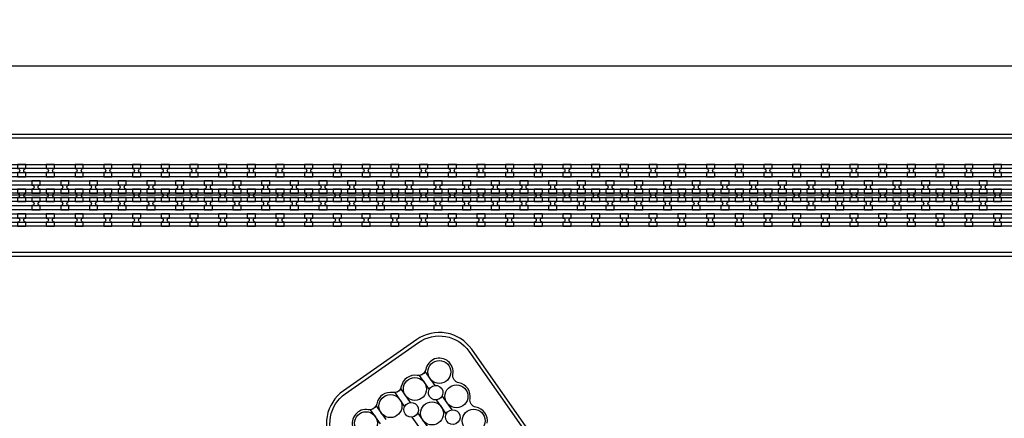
# Model space of a CAD drawing. Extents: x -63500 to 63500, y -63500 to 63500.
# Tile 260 of 296: x 21107 to 29684, y -3075 to 402. Entities that reach past the tile are written whole.
import ezdxf

# ---------------------------------------------------------------- set-up
doc = ezdxf.new("R2010")
doc.units = 13
doc.header["$MEASUREMENT"] = 0
for name, color, linetype in [('1_Metal', 2, 'Continuous'), ('2_Electrodes', 5, 'Continuous'), ('3_Outline', 4, 'Continuous')]:
    doc.layers.add(name, color=color, linetype=linetype)

msp = doc.modelspace()

# ---------------------------------------------------------------- linework, layer by layer
for p, q in [((0, 0), (50000, 0)), ((36287.8, -1130), (17787.8, -1130))]:
    msp.add_line(p, q)
for radius in [50000, 47500, 45000]:
    msp.add_circle((0, 0), radius)
at = {"layer": '1_Metal'}
for points in [[(-50000, 0, -1), (50000, 0), (51000, 0, 1), (-51000, 0)], [(-50000, 0, 1), (50000, 0), (51000, 0, -1), (-51000, 0)], [(21161.4, -860), (21089.4, -860), (21089.4, -896, -0.414214), (21107.4, -914), (21107.4, -914, -0.414214), (21089.4, -932), (21089.4, -968), (21161.4, -968), (21161.4, -932, -0.414214), (21143.4, -914), (21143.4, -914, -0.414214), (21161.4, -896)], [(21411.4, -860), (21339.4, -860), (21339.4, -896, -0.414214), (21357.4, -914), (21357.4, -914, -0.414214), (21339.4, -932), (21339.4, -968), (21411.4, -968), (21411.4, -932, -0.414214), (21393.4, -914), (21393.4, -914, -0.414214), (21411.4, -896)], [(21661.4, -860), (21589.4, -860), (21589.4, -896, -0.414214), (21607.4, -914), (21607.4, -914, -0.414214), (21589.4, -932), (21589.4, -968), (21661.4, -968), (21661.4, -932, -0.414214), (21643.4, -914), (21643.4, -914, -0.414214), (21661.4, -896)], [(21911.4, -860), (21839.4, -860), (21839.4, -896, -0.414214), (21857.4, -914), (21857.4, -914, -0.414214), (21839.4, -932), (21839.4, -968), (21911.4, -968), (21911.4, -932, -0.414214), (21893.4, -914), (21893.4, -914, -0.414214), (21911.4, -896)], [(22161.4, -860), (22089.4, -860), (22089.4, -896, -0.414214), (22107.4, -914), (22107.4, -914, -0.414214), (22089.4, -932), (22089.4, -968), (22161.4, -968), (22161.4, -932, -0.414214), (22143.4, -914), (22143.4, -914, -0.414214), (22161.4, -896)], [(22411.4, -860), (22339.4, -860), (22339.4, -896, -0.414214), (22357.4, -914), (22357.4, -914, -0.414214), (22339.4, -932), (22339.4, -968), (22411.4, -968), (22411.4, -932, -0.414214), (22393.4, -914), (22393.4, -914, -0.414214), (22411.4, -896)], [(22661.4, -860), (22589.4, -860), (22589.4, -896, -0.414214), (22607.4, -914), (22607.4, -914, -0.414214), (22589.4, -932), (22589.4, -968), (22661.4, -968), (22661.4, -932, -0.414214), (22643.4, -914), (22643.4, -914, -0.414214), (22661.4, -896)], [(22911.4, -860), (22839.4, -860), (22839.4, -896, -0.414214), (22857.4, -914), (22857.4, -914, -0.414214), (22839.4, -932), (22839.4, -968), (22911.4, -968), (22911.4, -932, -0.414214), (22893.4, -914), (22893.4, -914, -0.414214), (22911.4, -896)], [(23161.4, -860), (23089.4, -860), (23089.4, -896, -0.414214), (23107.4, -914), (23107.4, -914, -0.414214), (23089.4, -932), (23089.4, -968), (23161.4, -968), (23161.4, -932, -0.414214), (23143.4, -914), (23143.4, -914, -0.414214), (23161.4, -896)], [(23411.4, -860), (23339.4, -860), (23339.4, -896, -0.414214), (23357.4, -914), (23357.4, -914, -0.414214), (23339.4, -932), (23339.4, -968), (23411.4, -968), (23411.4, -932, -0.414214), (23393.4, -914), (23393.4, -914, -0.414214), (23411.4, -896)], [(23661.4, -860), (23589.4, -860), (23589.4, -896, -0.414214), (23607.4, -914), (23607.4, -914, -0.414214), (23589.4, -932), (23589.4, -968), (23661.4, -968), (23661.4, -932, -0.414214), (23643.4, -914), (23643.4, -914, -0.414214), (23661.4, -896)], [(23911.4, -860), (23839.4, -860), (23839.4, -896, -0.414214), (23857.4, -914), (23857.4, -914, -0.414214), (23839.4, -932), (23839.4, -968), (23911.4, -968), (23911.4, -932, -0.414214), (23893.4, -914), (23893.4, -914, -0.414214), (23911.4, -896)], [(24161.4, -860), (24089.4, -860), (24089.4, -896, -0.414214), (24107.4, -914), (24107.4, -914, -0.414214), (24089.4, -932), (24089.4, -968), (24161.4, -968), (24161.4, -932, -0.414214), (24143.4, -914), (24143.4, -914, -0.414214), (24161.4, -896)], [(24411.4, -860), (24339.4, -860), (24339.4, -896, -0.414214), (24357.4, -914), (24357.4, -914, -0.414214), (24339.4, -932), (24339.4, -968), (24411.4, -968), (24411.4, -932, -0.414214), (24393.4, -914), (24393.4, -914, -0.414214), (24411.4, -896)], [(24661.4, -860), (24589.4, -860), (24589.4, -896, -0.414214), (24607.4, -914), (24607.4, -914, -0.414214), (24589.4, -932), (24589.4, -968), (24661.4, -968), (24661.4, -932, -0.414214), (24643.4, -914), (24643.4, -914, -0.414214), (24661.4, -896)], [(24911.4, -860), (24839.4, -860), (24839.4, -896, -0.414214), (24857.4, -914), (24857.4, -914, -0.414214), (24839.4, -932), (24839.4, -968), (24911.4, -968), (24911.4, -932, -0.414214), (24893.4, -914), (24893.4, -914, -0.414214), (24911.4, -896)], [(25161.4, -860), (25089.4, -860), (25089.4, -896, -0.414214), (25107.4, -914), (25107.4, -914, -0.414214), (25089.4, -932), (25089.4, -968), (25161.4, -968), (25161.4, -932, -0.414214), (25143.4, -914), (25143.4, -914, -0.414214), (25161.4, -896)], [(25411.4, -860), (25339.4, -860), (25339.4, -896, -0.414214), (25357.4, -914), (25357.4, -914, -0.414214), (25339.4, -932), (25339.4, -968), (25411.4, -968), (25411.4, -932, -0.414214), (25393.4, -914), (25393.4, -914, -0.414214), (25411.4, -896)], [(25661.4, -860), (25589.4, -860), (25589.4, -896, -0.414214), (25607.4, -914), (25607.4, -914, -0.414214), (25589.4, -932), (25589.4, -968), (25661.4, -968), (25661.4, -932, -0.414214), (25643.4, -914), (25643.4, -914, -0.414214), (25661.4, -896)], [(25911.4, -860), (25839.4, -860), (25839.4, -896, -0.414214), (25857.4, -914), (25857.4, -914, -0.414214), (25839.4, -932), (25839.4, -968), (25911.4, -968), (25911.4, -932, -0.414214), (25893.4, -914), (25893.4, -914, -0.414214), (25911.4, -896)], [(26161.4, -860), (26089.4, -860), (26089.4, -896, -0.414214), (26107.4, -914), (26107.4, -914, -0.414214), (26089.4, -932), (26089.4, -968), (26161.4, -968), (26161.4, -932, -0.414214), (26143.4, -914), (26143.4, -914, -0.414214), (26161.4, -896)], [(26411.4, -860), (26339.4, -860), (26339.4, -896, -0.414214), (26357.4, -914), (26357.4, -914, -0.414214), (26339.4, -932), (26339.4, -968), (26411.4, -968), (26411.4, -932, -0.414214), (26393.4, -914), (26393.4, -914, -0.414214), (26411.4, -896)], [(26661.4, -860), (26589.4, -860), (26589.4, -896, -0.414214), (26607.4, -914), (26607.4, -914, -0.414214), (26589.4, -932), (26589.4, -968), (26661.4, -968), (26661.4, -932, -0.414214), (26643.4, -914), (26643.4, -914, -0.414214), (26661.4, -896)], [(26911.4, -860), (26839.4, -860), (26839.4, -896, -0.414214), (26857.4, -914), (26857.4, -914, -0.414214), (26839.4, -932), (26839.4, -968), (26911.4, -968), (26911.4, -932, -0.414214), (26893.4, -914), (26893.4, -914, -0.414214), (26911.4, -896)], [(27161.4, -860), (27089.4, -860), (27089.4, -896, -0.414214), (27107.4, -914), (27107.4, -914, -0.414214), (27089.4, -932), (27089.4, -968), (27161.4, -968), (27161.4, -932, -0.414214), (27143.4, -914), (27143.4, -914, -0.414214), (27161.4, -896)], [(27411.4, -860), (27339.4, -860), (27339.4, -896, -0.414214), (27357.4, -914), (27357.4, -914, -0.414214), (27339.4, -932), (27339.4, -968), (27411.4, -968), (27411.4, -932, -0.414214), (27393.4, -914), (27393.4, -914, -0.414214), (27411.4, -896)], [(27661.4, -860), (27589.4, -860), (27589.4, -896, -0.414214), (27607.4, -914), (27607.4, -914, -0.414214), (27589.4, -932), (27589.4, -968), (27661.4, -968), (27661.4, -932, -0.414214), (27643.4, -914), (27643.4, -914, -0.414214), (27661.4, -896)], [(27911.4, -860), (27839.4, -860), (27839.4, -896, -0.414214), (27857.4, -914), (27857.4, -914, -0.414214), (27839.4, -932), (27839.4, -968), (27911.4, -968), (27911.4, -932, -0.414214), (27893.4, -914), (27893.4, -914, -0.414214), (27911.4, -896)], [(28161.4, -860), (28089.4, -860), (28089.4, -896, -0.414214), (28107.4, -914), (28107.4, -914, -0.414214), (28089.4, -932), (28089.4, -968), (28161.4, -968), (28161.4, -932, -0.414214), (28143.4, -914), (28143.4, -914, -0.414214), (28161.4, -896)], [(28411.4, -860), (28339.4, -860), (28339.4, -896, -0.414214), (28357.4, -914), (28357.4, -914, -0.414214), (28339.4, -932), (28339.4, -968), (28411.4, -968), (28411.4, -932, -0.414214), (28393.4, -914), (28393.4, -914, -0.414214), (28411.4, -896)], [(28661.4, -860), (28589.4, -860), (28589.4, -896, -0.414214), (28607.4, -914), (28607.4, -914, -0.414214), (28589.4, -932), (28589.4, -968), (28661.4, -968), (28661.4, -932, -0.414214), (28643.4, -914), (28643.4, -914, -0.414214), (28661.4, -896)], [(28911.4, -860), (28839.4, -860), (28839.4, -896, -0.414214), (28857.4, -914), (28857.4, -914, -0.414214), (28839.4, -932), (28839.4, -968), (28911.4, -968), (28911.4, -932, -0.414214), (28893.4, -914), (28893.4, -914, -0.414214), (28911.4, -896)], [(29161.4, -860), (29089.4, -860), (29089.4, -896, -0.414214), (29107.4, -914), (29107.4, -914, -0.414214), (29089.4, -932), (29089.4, -968), (29161.4, -968), (29161.4, -932, -0.414214), (29143.4, -914), (29143.4, -914, -0.414214), (29161.4, -896)], [(29411.4, -860), (29339.4, -860), (29339.4, -896, -0.414214), (29357.4, -914), (29357.4, -914, -0.414214), (29339.4, -932), (29339.4, -968), (29411.4, -968), (29411.4, -932, -0.414214), (29393.4, -914), (29393.4, -914, -0.414214), (29411.4, -896)], [(29661.4, -860), (29589.4, -860), (29589.4, -896, -0.414214), (29607.4, -914), (29607.4, -914, -0.414214), (29589.4, -932), (29589.4, -968), (29661.4, -968), (29661.4, -932, -0.414214), (29643.4, -914), (29643.4, -914, -0.414214), (29661.4, -896)], [(36287.8, -1040), (35885.9, -1040), (5691.4, -1040, 0.414214), (3851.4, -2880), (3851.4, -3380, 0.414214), (5691.4, -5220), (6924.3, -5220, 0.244698), (6939.1, -5212.3), (6980.4, -5241.2), (6915.9, -5333.5), (6874.9, -5304.8), (6889.3, -5284.3, 0.606815), (6874.5, -5256), (5691.3, -5256, -0.414214), (3815.3, -3380), (3815.3, -2880, -0.414214), (5691.3, -1004), (35885.9, -1004), (36287.8, -1004)], [(21214.4, -1112), (21286.4, -1112), (21286.4, -1076, -0.414214), (21268.4, -1058), (21268.4, -1058, -0.414214), (21286.4, -1040), (21286.4, -1004), (21214.4, -1004), (21214.4, -1040, -0.414214), (21232.4, -1058), (21232.4, -1058, -0.414214), (21214.4, -1076), (21214.4, -1112)], [(21464.4, -1112), (21536.4, -1112), (21536.4, -1076, -0.414214), (21518.4, -1058), (21518.4, -1058, -0.414214), (21536.4, -1040), (21536.4, -1004), (21464.4, -1004), (21464.4, -1040, -0.414214), (21482.4, -1058), (21482.4, -1058, -0.414214), (21464.4, -1076), (21464.4, -1112)], [(21714.4, -1112), (21786.4, -1112), (21786.4, -1076, -0.414214), (21768.4, -1058), (21768.4, -1058, -0.414214), (21786.4, -1040), (21786.4, -1004), (21714.4, -1004), (21714.4, -1040, -0.414214), (21732.4, -1058), (21732.4, -1058, -0.414214), (21714.4, -1076), (21714.4, -1112)], [(21964.4, -1112), (22036.4, -1112), (22036.4, -1076, -0.414214), (22018.4, -1058), (22018.4, -1058, -0.414214), (22036.4, -1040), (22036.4, -1004), (21964.4, -1004), (21964.4, -1040, -0.414214), (21982.4, -1058), (21982.4, -1058, -0.414214), (21964.4, -1076), (21964.4, -1112)], [(22214.4, -1112), (22286.4, -1112), (22286.4, -1076, -0.414214), (22268.4, -1058), (22268.4, -1058, -0.414214), (22286.4, -1040), (22286.4, -1004), (22214.4, -1004), (22214.4, -1040, -0.414214), (22232.4, -1058), (22232.4, -1058, -0.414214), (22214.4, -1076), (22214.4, -1112)], [(22464.4, -1112), (22536.4, -1112), (22536.4, -1076, -0.414214), (22518.4, -1058), (22518.4, -1058, -0.414214), (22536.4, -1040), (22536.4, -1004), (22464.4, -1004), (22464.4, -1040, -0.414214), (22482.4, -1058), (22482.4, -1058, -0.414214), (22464.4, -1076), (22464.4, -1112)], [(22714.4, -1112), (22786.4, -1112), (22786.4, -1076, -0.414214), (22768.4, -1058), (22768.4, -1058, -0.414214), (22786.4, -1040), (22786.4, -1004), (22714.4, -1004), (22714.4, -1040, -0.414214), (22732.4, -1058), (22732.4, -1058, -0.414214), (22714.4, -1076), (22714.4, -1112)], [(22964.4, -1112), (23036.4, -1112), (23036.4, -1076, -0.414214), (23018.4, -1058), (23018.4, -1058, -0.414214), (23036.4, -1040), (23036.4, -1004), (22964.4, -1004), (22964.4, -1040, -0.414214), (22982.4, -1058), (22982.4, -1058, -0.414214), (22964.4, -1076), (22964.4, -1112)], [(23214.4, -1112), (23286.4, -1112), (23286.4, -1076, -0.414214), (23268.4, -1058), (23268.4, -1058, -0.414214), (23286.4, -1040), (23286.4, -1004), (23214.4, -1004), (23214.4, -1040, -0.414214), (23232.4, -1058), (23232.4, -1058, -0.414214), (23214.4, -1076), (23214.4, -1112)], [(23464.4, -1112), (23536.4, -1112), (23536.4, -1076, -0.414214), (23518.4, -1058), (23518.4, -1058, -0.414214), (23536.4, -1040), (23536.4, -1004), (23464.4, -1004), (23464.4, -1040, -0.414214), (23482.4, -1058), (23482.4, -1058, -0.414214), (23464.4, -1076), (23464.4, -1112)], [(23714.4, -1112), (23786.4, -1112), (23786.4, -1076, -0.414214), (23768.4, -1058), (23768.4, -1058, -0.414214), (23786.4, -1040), (23786.4, -1004), (23714.4, -1004), (23714.4, -1040, -0.414214), (23732.4, -1058), (23732.4, -1058, -0.414214), (23714.4, -1076), (23714.4, -1112)], [(23964.4, -1112), (24036.4, -1112), (24036.4, -1076, -0.414214), (24018.4, -1058), (24018.4, -1058, -0.414214), (24036.4, -1040), (24036.4, -1004), (23964.4, -1004), (23964.4, -1040, -0.414214), (23982.4, -1058), (23982.4, -1058, -0.414214), (23964.4, -1076), (23964.4, -1112)], [(24214.4, -1112), (24286.4, -1112), (24286.4, -1076, -0.414214), (24268.4, -1058), (24268.4, -1058, -0.414214), (24286.4, -1040), (24286.4, -1004), (24214.4, -1004), (24214.4, -1040, -0.414214), (24232.4, -1058), (24232.4, -1058, -0.414214), (24214.4, -1076), (24214.4, -1112)], [(24464.4, -1112), (24536.4, -1112), (24536.4, -1076, -0.414214), (24518.4, -1058), (24518.4, -1058, -0.414214), (24536.4, -1040), (24536.4, -1004), (24464.4, -1004), (24464.4, -1040, -0.414214), (24482.4, -1058), (24482.4, -1058, -0.414214), (24464.4, -1076), (24464.4, -1112)], [(24714.4, -1112), (24786.4, -1112), (24786.4, -1076, -0.414214), (24768.4, -1058), (24768.4, -1058, -0.414214), (24786.4, -1040), (24786.4, -1004), (24714.4, -1004), (24714.4, -1040, -0.414214), (24732.4, -1058), (24732.4, -1058, -0.414214), (24714.4, -1076), (24714.4, -1112)], [(24964.4, -1112), (25036.4, -1112), (25036.4, -1076, -0.414214), (25018.4, -1058), (25018.4, -1058, -0.414214), (25036.4, -1040), (25036.4, -1004), (24964.4, -1004), (24964.4, -1040, -0.414214), (24982.4, -1058), (24982.4, -1058, -0.414214), (24964.4, -1076), (24964.4, -1112)], [(25214.4, -1112), (25286.4, -1112), (25286.4, -1076, -0.414214), (25268.4, -1058), (25268.4, -1058, -0.414214), (25286.4, -1040), (25286.4, -1004), (25214.4, -1004), (25214.4, -1040, -0.414214), (25232.4, -1058), (25232.4, -1058, -0.414214), (25214.4, -1076), (25214.4, -1112)], [(25464.4, -1112), (25536.4, -1112), (25536.4, -1076, -0.414214), (25518.4, -1058), (25518.4, -1058, -0.414214), (25536.4, -1040), (25536.4, -1004), (25464.4, -1004), (25464.4, -1040, -0.414214), (25482.4, -1058), (25482.4, -1058, -0.414214), (25464.4, -1076), (25464.4, -1112)], [(25714.4, -1112), (25786.4, -1112), (25786.4, -1076, -0.414214), (25768.4, -1058), (25768.4, -1058, -0.414214), (25786.4, -1040), (25786.4, -1004), (25714.4, -1004), (25714.4, -1040, -0.414214), (25732.4, -1058), (25732.4, -1058, -0.414214), (25714.4, -1076), (25714.4, -1112)], [(25964.4, -1112), (26036.4, -1112), (26036.4, -1076, -0.414214), (26018.4, -1058), (26018.4, -1058, -0.414214), (26036.4, -1040), (26036.4, -1004), (25964.4, -1004), (25964.4, -1040, -0.414214), (25982.4, -1058), (25982.4, -1058, -0.414214), (25964.4, -1076), (25964.4, -1112)], [(26214.4, -1112), (26286.4, -1112), (26286.4, -1076, -0.414214), (26268.4, -1058), (26268.4, -1058, -0.414214), (26286.4, -1040), (26286.4, -1004), (26214.4, -1004), (26214.4, -1040, -0.414214), (26232.4, -1058), (26232.4, -1058, -0.414214), (26214.4, -1076), (26214.4, -1112)], [(26464.4, -1112), (26536.4, -1112), (26536.4, -1076, -0.414214), (26518.4, -1058), (26518.4, -1058, -0.414214), (26536.4, -1040), (26536.4, -1004), (26464.4, -1004), (26464.4, -1040, -0.414214), (26482.4, -1058), (26482.4, -1058, -0.414214), (26464.4, -1076), (26464.4, -1112)], [(26714.4, -1112), (26786.4, -1112), (26786.4, -1076, -0.414214), (26768.4, -1058), (26768.4, -1058, -0.414214), (26786.4, -1040), (26786.4, -1004), (26714.4, -1004), (26714.4, -1040, -0.414214), (26732.4, -1058), (26732.4, -1058, -0.414214), (26714.4, -1076), (26714.4, -1112)], [(26964.4, -1112), (27036.4, -1112), (27036.4, -1076, -0.414214), (27018.4, -1058), (27018.4, -1058, -0.414214), (27036.4, -1040), (27036.4, -1004), (26964.4, -1004), (26964.4, -1040, -0.414214), (26982.4, -1058), (26982.4, -1058, -0.414214), (26964.4, -1076), (26964.4, -1112)], [(27214.4, -1112), (27286.4, -1112), (27286.4, -1076, -0.414214), (27268.4, -1058), (27268.4, -1058, -0.414214), (27286.4, -1040), (27286.4, -1004), (27214.4, -1004), (27214.4, -1040, -0.414214), (27232.4, -1058), (27232.4, -1058, -0.414214), (27214.4, -1076), (27214.4, -1112)], [(27464.4, -1112), (27536.4, -1112), (27536.4, -1076, -0.414214), (27518.4, -1058), (27518.4, -1058, -0.414214), (27536.4, -1040), (27536.4, -1004), (27464.4, -1004), (27464.4, -1040, -0.414214), (27482.4, -1058), (27482.4, -1058, -0.414214), (27464.4, -1076), (27464.4, -1112)], [(27714.4, -1112), (27786.4, -1112), (27786.4, -1076, -0.414214), (27768.4, -1058), (27768.4, -1058, -0.414214), (27786.4, -1040), (27786.4, -1004), (27714.4, -1004), (27714.4, -1040, -0.414214), (27732.4, -1058), (27732.4, -1058, -0.414214), (27714.4, -1076), (27714.4, -1112)], [(27964.4, -1112), (28036.4, -1112), (28036.4, -1076, -0.414214), (28018.4, -1058), (28018.4, -1058, -0.414214), (28036.4, -1040), (28036.4, -1004), (27964.4, -1004), (27964.4, -1040, -0.414214), (27982.4, -1058), (27982.4, -1058, -0.414214), (27964.4, -1076), (27964.4, -1112)], [(28214.4, -1112), (28286.4, -1112), (28286.4, -1076, -0.414214), (28268.4, -1058), (28268.4, -1058, -0.414214), (28286.4, -1040), (28286.4, -1004), (28214.4, -1004), (28214.4, -1040, -0.414214), (28232.4, -1058), (28232.4, -1058, -0.414214), (28214.4, -1076), (28214.4, -1112)], [(28464.4, -1112), (28536.4, -1112), (28536.4, -1076, -0.414214), (28518.4, -1058), (28518.4, -1058, -0.414214), (28536.4, -1040), (28536.4, -1004), (28464.4, -1004), (28464.4, -1040, -0.414214), (28482.4, -1058), (28482.4, -1058, -0.414214), (28464.4, -1076), (28464.4, -1112)], [(28714.4, -1112), (28786.4, -1112), (28786.4, -1076, -0.414214), (28768.4, -1058), (28768.4, -1058, -0.414214), (28786.4, -1040), (28786.4, -1004), (28714.4, -1004), (28714.4, -1040, -0.414214), (28732.4, -1058), (28732.4, -1058, -0.414214), (28714.4, -1076), (28714.4, -1112)], [(28964.4, -1112), (29036.4, -1112), (29036.4, -1076, -0.414214), (29018.4, -1058), (29018.4, -1058, -0.414214), (29036.4, -1040), (29036.4, -1004), (28964.4, -1004), (28964.4, -1040, -0.414214), (28982.4, -1058), (28982.4, -1058, -0.414214), (28964.4, -1076), (28964.4, -1112)], [(29214.4, -1112), (29286.4, -1112), (29286.4, -1076, -0.414214), (29268.4, -1058), (29268.4, -1058, -0.414214), (29286.4, -1040), (29286.4, -1004), (29214.4, -1004), (29214.4, -1040, -0.414214), (29232.4, -1058), (29232.4, -1058, -0.414214), (29214.4, -1076), (29214.4, -1112)], [(29464.4, -1112), (29536.4, -1112), (29536.4, -1076, -0.414214), (29518.4, -1058), (29518.4, -1058, -0.414214), (29536.4, -1040), (29536.4, -1004), (29464.4, -1004), (29464.4, -1040, -0.414214), (29482.4, -1058), (29482.4, -1058, -0.414214), (29464.4, -1076), (29464.4, -1112)], [(36287.8, -1112), (35885.9, -1112), (5691.4, -1112, 0.414214), (3923.4, -2880), (3923.4, -3380, 0.414214), (5691.4, -5148), (6975.5, -5148, 0.244698), (6990.2, -5140.3), (7031.1, -5168.9), (6980.4, -5241.2), (6939.1, -5212.3, 0.606815), (6924.3, -5184), (5691.4, -5184, -0.414214), (3887.4, -3380), (3887.4, -2880, -0.414214), (5691.4, -1076), (35885.9, -1076), (36287.8, -1076)], [(21089.4, -1184), (21161.4, -1184), (21161.4, -1148, -0.414214), (21143.4, -1130), (21143.4, -1130, -0.414214), (21161.4, -1112), (21161.4, -1076), (21089.4, -1076), (21089.4, -1112, -0.414214), (21107.4, -1130), (21107.4, -1130, -0.414214), (21089.4, -1148), (21089.4, -1184)], [(21339.4, -1184), (21411.4, -1184), (21411.4, -1148, -0.414214), (21393.4, -1130), (21393.4, -1130, -0.414214), (21411.4, -1112), (21411.4, -1076), (21339.4, -1076), (21339.4, -1112, -0.414214), (21357.4, -1130), (21357.4, -1130, -0.414214), (21339.4, -1148), (21339.4, -1184)], [(21589.4, -1184), (21661.4, -1184), (21661.4, -1148, -0.414214), (21643.4, -1130), (21643.4, -1130, -0.414214), (21661.4, -1112), (21661.4, -1076), (21589.4, -1076), (21589.4, -1112, -0.414214), (21607.4, -1130), (21607.4, -1130, -0.414214), (21589.4, -1148), (21589.4, -1184)], [(21839.4, -1184), (21911.4, -1184), (21911.4, -1148, -0.414214), (21893.4, -1130), (21893.4, -1130, -0.414214), (21911.4, -1112), (21911.4, -1076), (21839.4, -1076), (21839.4, -1112, -0.414214), (21857.4, -1130), (21857.4, -1130, -0.414214), (21839.4, -1148), (21839.4, -1184)], [(22089.4, -1184), (22161.4, -1184), (22161.4, -1148, -0.414214), (22143.4, -1130), (22143.4, -1130, -0.414214), (22161.4, -1112), (22161.4, -1076), (22089.4, -1076), (22089.4, -1112, -0.414214), (22107.4, -1130), (22107.4, -1130, -0.414214), (22089.4, -1148), (22089.4, -1184)], [(22339.4, -1184), (22411.4, -1184), (22411.4, -1148, -0.414214), (22393.4, -1130), (22393.4, -1130, -0.414214), (22411.4, -1112), (22411.4, -1076), (22339.4, -1076), (22339.4, -1112, -0.414214), (22357.4, -1130), (22357.4, -1130, -0.414214), (22339.4, -1148), (22339.4, -1184)], [(22589.4, -1184), (22661.4, -1184), (22661.4, -1148, -0.414214), (22643.4, -1130), (22643.4, -1130, -0.414214), (22661.4, -1112), (22661.4, -1076), (22589.4, -1076), (22589.4, -1112, -0.414214), (22607.4, -1130), (22607.4, -1130, -0.414214), (22589.4, -1148), (22589.4, -1184)], [(22839.4, -1184), (22911.4, -1184), (22911.4, -1148, -0.414214), (22893.4, -1130), (22893.4, -1130, -0.414214), (22911.4, -1112), (22911.4, -1076), (22839.4, -1076), (22839.4, -1112, -0.414214), (22857.4, -1130), (22857.4, -1130, -0.414214), (22839.4, -1148), (22839.4, -1184)], [(23089.4, -1184), (23161.4, -1184), (23161.4, -1148, -0.414214), (23143.4, -1130), (23143.4, -1130, -0.414214), (23161.4, -1112), (23161.4, -1076), (23089.4, -1076), (23089.4, -1112, -0.414214), (23107.4, -1130), (23107.4, -1130, -0.414214), (23089.4, -1148), (23089.4, -1184)], [(23339.4, -1184), (23411.4, -1184), (23411.4, -1148, -0.414214), (23393.4, -1130), (23393.4, -1130, -0.414214), (23411.4, -1112), (23411.4, -1076), (23339.4, -1076), (23339.4, -1112, -0.414214), (23357.4, -1130), (23357.4, -1130, -0.414214), (23339.4, -1148), (23339.4, -1184)], [(23589.4, -1184), (23661.4, -1184), (23661.4, -1148, -0.414214), (23643.4, -1130), (23643.4, -1130, -0.414214), (23661.4, -1112), (23661.4, -1076), (23589.4, -1076), (23589.4, -1112, -0.414214), (23607.4, -1130), (23607.4, -1130, -0.414214), (23589.4, -1148), (23589.4, -1184)], [(23839.4, -1184), (23911.4, -1184), (23911.4, -1148, -0.414214), (23893.4, -1130), (23893.4, -1130, -0.414214), (23911.4, -1112), (23911.4, -1076), (23839.4, -1076), (23839.4, -1112, -0.414214), (23857.4, -1130), (23857.4, -1130, -0.414214), (23839.4, -1148), (23839.4, -1184)], [(24089.4, -1184), (24161.4, -1184), (24161.4, -1148, -0.414214), (24143.4, -1130), (24143.4, -1130, -0.414214), (24161.4, -1112), (24161.4, -1076), (24089.4, -1076), (24089.4, -1112, -0.414214), (24107.4, -1130), (24107.4, -1130, -0.414214), (24089.4, -1148), (24089.4, -1184)], [(24339.4, -1184), (24411.4, -1184), (24411.4, -1148, -0.414214), (24393.4, -1130), (24393.4, -1130, -0.414214), (24411.4, -1112), (24411.4, -1076), (24339.4, -1076), (24339.4, -1112, -0.414214), (24357.4, -1130), (24357.4, -1130, -0.414214), (24339.4, -1148), (24339.4, -1184)], [(24589.4, -1184), (24661.4, -1184), (24661.4, -1148, -0.414214), (24643.4, -1130), (24643.4, -1130, -0.414214), (24661.4, -1112), (24661.4, -1076), (24589.4, -1076), (24589.4, -1112, -0.414214), (24607.4, -1130), (24607.4, -1130, -0.414214), (24589.4, -1148), (24589.4, -1184)], [(24839.4, -1184), (24911.4, -1184), (24911.4, -1148, -0.414214), (24893.4, -1130), (24893.4, -1130, -0.414214), (24911.4, -1112), (24911.4, -1076), (24839.4, -1076), (24839.4, -1112, -0.414214), (24857.4, -1130), (24857.4, -1130, -0.414214), (24839.4, -1148), (24839.4, -1184)], [(25089.4, -1184), (25161.4, -1184), (25161.4, -1148, -0.414214), (25143.4, -1130), (25143.4, -1130, -0.414214), (25161.4, -1112), (25161.4, -1076), (25089.4, -1076), (25089.4, -1112, -0.414214), (25107.4, -1130), (25107.4, -1130, -0.414214), (25089.4, -1148), (25089.4, -1184)], [(25339.4, -1184), (25411.4, -1184), (25411.4, -1148, -0.414214), (25393.4, -1130), (25393.4, -1130, -0.414214), (25411.4, -1112), (25411.4, -1076), (25339.4, -1076), (25339.4, -1112, -0.414214), (25357.4, -1130), (25357.4, -1130, -0.414214), (25339.4, -1148), (25339.4, -1184)], [(25589.4, -1184), (25661.4, -1184), (25661.4, -1148, -0.414214), (25643.4, -1130), (25643.4, -1130, -0.414214), (25661.4, -1112), (25661.4, -1076), (25589.4, -1076), (25589.4, -1112, -0.414214), (25607.4, -1130), (25607.4, -1130, -0.414214), (25589.4, -1148), (25589.4, -1184)], [(25839.4, -1184), (25911.4, -1184), (25911.4, -1148, -0.414214), (25893.4, -1130), (25893.4, -1130, -0.414214), (25911.4, -1112), (25911.4, -1076), (25839.4, -1076), (25839.4, -1112, -0.414214), (25857.4, -1130), (25857.4, -1130, -0.414214), (25839.4, -1148), (25839.4, -1184)], [(26089.4, -1184), (26161.4, -1184), (26161.4, -1148, -0.414214), (26143.4, -1130), (26143.4, -1130, -0.414214), (26161.4, -1112), (26161.4, -1076), (26089.4, -1076), (26089.4, -1112, -0.414214), (26107.4, -1130), (26107.4, -1130, -0.414214), (26089.4, -1148), (26089.4, -1184)], [(26339.4, -1184), (26411.4, -1184), (26411.4, -1148, -0.414214), (26393.4, -1130), (26393.4, -1130, -0.414214), (26411.4, -1112), (26411.4, -1076), (26339.4, -1076), (26339.4, -1112, -0.414214), (26357.4, -1130), (26357.4, -1130, -0.414214), (26339.4, -1148), (26339.4, -1184)], [(26589.4, -1184), (26661.4, -1184), (26661.4, -1148, -0.414214), (26643.4, -1130), (26643.4, -1130, -0.414214), (26661.4, -1112), (26661.4, -1076), (26589.4, -1076), (26589.4, -1112, -0.414214), (26607.4, -1130), (26607.4, -1130, -0.414214), (26589.4, -1148), (26589.4, -1184)], [(26839.4, -1184), (26911.4, -1184), (26911.4, -1148, -0.414214), (26893.4, -1130), (26893.4, -1130, -0.414214), (26911.4, -1112), (26911.4, -1076), (26839.4, -1076), (26839.4, -1112, -0.414214), (26857.4, -1130), (26857.4, -1130, -0.414214), (26839.4, -1148), (26839.4, -1184)], [(27089.4, -1184), (27161.4, -1184), (27161.4, -1148, -0.414214), (27143.4, -1130), (27143.4, -1130, -0.414214), (27161.4, -1112), (27161.4, -1076), (27089.4, -1076), (27089.4, -1112, -0.414214), (27107.4, -1130), (27107.4, -1130, -0.414214), (27089.4, -1148), (27089.4, -1184)], [(27339.4, -1184), (27411.4, -1184), (27411.4, -1148, -0.414214), (27393.4, -1130), (27393.4, -1130, -0.414214), (27411.4, -1112), (27411.4, -1076), (27339.4, -1076), (27339.4, -1112, -0.414214), (27357.4, -1130), (27357.4, -1130, -0.414214), (27339.4, -1148), (27339.4, -1184)], [(27589.4, -1184), (27661.4, -1184), (27661.4, -1148, -0.414214), (27643.4, -1130), (27643.4, -1130, -0.414214), (27661.4, -1112), (27661.4, -1076), (27589.4, -1076), (27589.4, -1112, -0.414214), (27607.4, -1130), (27607.4, -1130, -0.414214), (27589.4, -1148), (27589.4, -1184)], [(27839.4, -1184), (27911.4, -1184), (27911.4, -1148, -0.414214), (27893.4, -1130), (27893.4, -1130, -0.414214), (27911.4, -1112), (27911.4, -1076), (27839.4, -1076), (27839.4, -1112, -0.414214), (27857.4, -1130), (27857.4, -1130, -0.414214), (27839.4, -1148), (27839.4, -1184)], [(28089.4, -1184), (28161.4, -1184), (28161.4, -1148, -0.414214), (28143.4, -1130), (28143.4, -1130, -0.414214), (28161.4, -1112), (28161.4, -1076), (28089.4, -1076), (28089.4, -1112, -0.414214), (28107.4, -1130), (28107.4, -1130, -0.414214), (28089.4, -1148), (28089.4, -1184)], [(28339.4, -1184), (28411.4, -1184), (28411.4, -1148, -0.414214), (28393.4, -1130), (28393.4, -1130, -0.414214), (28411.4, -1112), (28411.4, -1076), (28339.4, -1076), (28339.4, -1112, -0.414214), (28357.4, -1130), (28357.4, -1130, -0.414214), (28339.4, -1148), (28339.4, -1184)], [(28589.4, -1184), (28661.4, -1184), (28661.4, -1148, -0.414214), (28643.4, -1130), (28643.4, -1130, -0.414214), (28661.4, -1112), (28661.4, -1076), (28589.4, -1076), (28589.4, -1112, -0.414214), (28607.4, -1130), (28607.4, -1130, -0.414214), (28589.4, -1148), (28589.4, -1184)], [(28839.4, -1184), (28911.4, -1184), (28911.4, -1148, -0.414214), (28893.4, -1130), (28893.4, -1130, -0.414214), (28911.4, -1112), (28911.4, -1076), (28839.4, -1076), (28839.4, -1112, -0.414214), (28857.4, -1130), (28857.4, -1130, -0.414214), (28839.4, -1148), (28839.4, -1184)], [(29089.4, -1184), (29161.4, -1184), (29161.4, -1148, -0.414214), (29143.4, -1130), (29143.4, -1130, -0.414214), (29161.4, -1112), (29161.4, -1076), (29089.4, -1076), (29089.4, -1112, -0.414214), (29107.4, -1130), (29107.4, -1130, -0.414214), (29089.4, -1148), (29089.4, -1184)], [(29339.4, -1184), (29411.4, -1184), (29411.4, -1148, -0.414214), (29393.4, -1130), (29393.4, -1130, -0.414214), (29411.4, -1112), (29411.4, -1076), (29339.4, -1076), (29339.4, -1112, -0.414214), (29357.4, -1130), (29357.4, -1130, -0.414214), (29339.4, -1148), (29339.4, -1184)], [(29589.4, -1184), (29661.4, -1184), (29661.4, -1148, -0.414214), (29643.4, -1130), (29643.4, -1130, -0.414214), (29661.4, -1112), (29661.4, -1076), (29589.4, -1076), (29589.4, -1112, -0.414214), (29607.4, -1130), (29607.4, -1130, -0.414214), (29589.4, -1148), (29589.4, -1184)], [(36287.8, -1184), (35885.9, -1184), (5691.4, -1184, 0.414214), (3995.4, -2880), (3995.4, -3380, 0.414214), (5691.4, -5076), (7025.7, -5076, 0.244698), (7040.5, -5068.3), (7081.4, -5097), (7031.1, -5168.9), (6990.2, -5140.3, 0.606815), (6975.5, -5112), (5691.4, -5112, -0.414214), (3959.4, -3380), (3959.4, -2880, -0.414214), (5691.4, -1148), (35885.9, -1148), (36287.8, -1148)], [(21214.4, -1148), (21214.4, -1184, -0.414214), (21232.4, -1202), (21232.4, -1202, -0.414214), (21214.4, -1220), (21214.4, -1256), (21286.4, -1256), (21286.4, -1220, -0.414214), (21268.4, -1202), (21268.4, -1202, -0.414214), (21286.4, -1184), (21286.4, -1148)], [(21464.4, -1148), (21464.4, -1184, -0.414214), (21482.4, -1202), (21482.4, -1202, -0.414214), (21464.4, -1220), (21464.4, -1256), (21536.4, -1256), (21536.4, -1220, -0.414214), (21518.4, -1202), (21518.4, -1202, -0.414214), (21536.4, -1184), (21536.4, -1148)], [(21714.4, -1148), (21714.4, -1184, -0.414214), (21732.4, -1202), (21732.4, -1202, -0.414214), (21714.4, -1220), (21714.4, -1256), (21786.4, -1256), (21786.4, -1220, -0.414214), (21768.4, -1202), (21768.4, -1202, -0.414214), (21786.4, -1184), (21786.4, -1148)], [(21964.4, -1148), (21964.4, -1184, -0.414214), (21982.4, -1202), (21982.4, -1202, -0.414214), (21964.4, -1220), (21964.4, -1256), (22036.4, -1256), (22036.4, -1220, -0.414214), (22018.4, -1202), (22018.4, -1202, -0.414214), (22036.4, -1184), (22036.4, -1148)], [(22214.4, -1148), (22214.4, -1184, -0.414214), (22232.4, -1202), (22232.4, -1202, -0.414214), (22214.4, -1220), (22214.4, -1256), (22286.4, -1256), (22286.4, -1220, -0.414214), (22268.4, -1202), (22268.4, -1202, -0.414214), (22286.4, -1184), (22286.4, -1148)], [(22464.4, -1148), (22464.4, -1184, -0.414214), (22482.4, -1202), (22482.4, -1202, -0.414214), (22464.4, -1220), (22464.4, -1256), (22536.4, -1256), (22536.4, -1220, -0.414214), (22518.4, -1202), (22518.4, -1202, -0.414214), (22536.4, -1184), (22536.4, -1148)], [(22714.4, -1148), (22714.4, -1184, -0.414214), (22732.4, -1202), (22732.4, -1202, -0.414214), (22714.4, -1220), (22714.4, -1256), (22786.4, -1256), (22786.4, -1220, -0.414214), (22768.4, -1202), (22768.4, -1202, -0.414214), (22786.4, -1184), (22786.4, -1148)], [(22964.4, -1148), (22964.4, -1184, -0.414214), (22982.4, -1202), (22982.4, -1202, -0.414214), (22964.4, -1220), (22964.4, -1256), (23036.4, -1256), (23036.4, -1220, -0.414214), (23018.4, -1202), (23018.4, -1202, -0.414214), (23036.4, -1184), (23036.4, -1148)], [(23214.4, -1148), (23214.4, -1184, -0.414214), (23232.4, -1202), (23232.4, -1202, -0.414214), (23214.4, -1220), (23214.4, -1256), (23286.4, -1256), (23286.4, -1220, -0.414214), (23268.4, -1202), (23268.4, -1202, -0.414214), (23286.4, -1184), (23286.4, -1148)], [(23464.4, -1148), (23464.4, -1184, -0.414214), (23482.4, -1202), (23482.4, -1202, -0.414214), (23464.4, -1220), (23464.4, -1256), (23536.4, -1256), (23536.4, -1220, -0.414214), (23518.4, -1202), (23518.4, -1202, -0.414214), (23536.4, -1184), (23536.4, -1148)], [(23714.4, -1148), (23714.4, -1184, -0.414214), (23732.4, -1202), (23732.4, -1202, -0.414214), (23714.4, -1220), (23714.4, -1256), (23786.4, -1256), (23786.4, -1220, -0.414214), (23768.4, -1202), (23768.4, -1202, -0.414214), (23786.4, -1184), (23786.4, -1148)], [(23964.4, -1148), (23964.4, -1184, -0.414214), (23982.4, -1202), (23982.4, -1202, -0.414214), (23964.4, -1220), (23964.4, -1256), (24036.4, -1256), (24036.4, -1220, -0.414214), (24018.4, -1202), (24018.4, -1202, -0.414214), (24036.4, -1184), (24036.4, -1148)], [(24214.4, -1148), (24214.4, -1184, -0.414214), (24232.4, -1202), (24232.4, -1202, -0.414214), (24214.4, -1220), (24214.4, -1256), (24286.4, -1256), (24286.4, -1220, -0.414214), (24268.4, -1202), (24268.4, -1202, -0.414214), (24286.4, -1184), (24286.4, -1148)], [(24464.4, -1148), (24464.4, -1184, -0.414214), (24482.4, -1202), (24482.4, -1202, -0.414214), (24464.4, -1220), (24464.4, -1256), (24536.4, -1256), (24536.4, -1220, -0.414214), (24518.4, -1202), (24518.4, -1202, -0.414214), (24536.4, -1184), (24536.4, -1148)], [(24714.4, -1148), (24714.4, -1184, -0.414214), (24732.4, -1202), (24732.4, -1202, -0.414214), (24714.4, -1220), (24714.4, -1256), (24786.4, -1256), (24786.4, -1220, -0.414214), (24768.4, -1202), (24768.4, -1202, -0.414214), (24786.4, -1184), (24786.4, -1148)], [(24964.4, -1148), (24964.4, -1184, -0.414214), (24982.4, -1202), (24982.4, -1202, -0.414214), (24964.4, -1220), (24964.4, -1256), (25036.4, -1256), (25036.4, -1220, -0.414214), (25018.4, -1202), (25018.4, -1202, -0.414214), (25036.4, -1184), (25036.4, -1148)], [(25214.4, -1148), (25214.4, -1184, -0.414214), (25232.4, -1202), (25232.4, -1202, -0.414214), (25214.4, -1220), (25214.4, -1256), (25286.4, -1256), (25286.4, -1220, -0.414214), (25268.4, -1202), (25268.4, -1202, -0.414214), (25286.4, -1184), (25286.4, -1148)], [(25464.4, -1148), (25464.4, -1184, -0.414214), (25482.4, -1202), (25482.4, -1202, -0.414214), (25464.4, -1220), (25464.4, -1256), (25536.4, -1256), (25536.4, -1220, -0.414214), (25518.4, -1202), (25518.4, -1202, -0.414214), (25536.4, -1184), (25536.4, -1148)], [(25714.4, -1148), (25714.4, -1184, -0.414214), (25732.4, -1202), (25732.4, -1202, -0.414214), (25714.4, -1220), (25714.4, -1256), (25786.4, -1256), (25786.4, -1220, -0.414214), (25768.4, -1202), (25768.4, -1202, -0.414214), (25786.4, -1184), (25786.4, -1148)], [(25964.4, -1148), (25964.4, -1184, -0.414214), (25982.4, -1202), (25982.4, -1202, -0.414214), (25964.4, -1220), (25964.4, -1256), (26036.4, -1256), (26036.4, -1220, -0.414214), (26018.4, -1202), (26018.4, -1202, -0.414214), (26036.4, -1184), (26036.4, -1148)], [(26214.4, -1148), (26214.4, -1184, -0.414214), (26232.4, -1202), (26232.4, -1202, -0.414214), (26214.4, -1220), (26214.4, -1256), (26286.4, -1256), (26286.4, -1220, -0.414214), (26268.4, -1202), (26268.4, -1202, -0.414214), (26286.4, -1184), (26286.4, -1148)], [(26464.4, -1148), (26464.4, -1184, -0.414214), (26482.4, -1202), (26482.4, -1202, -0.414214), (26464.4, -1220), (26464.4, -1256), (26536.4, -1256), (26536.4, -1220, -0.414214), (26518.4, -1202), (26518.4, -1202, -0.414214), (26536.4, -1184), (26536.4, -1148)], [(26714.4, -1148), (26714.4, -1184, -0.414214), (26732.4, -1202), (26732.4, -1202, -0.414214), (26714.4, -1220), (26714.4, -1256), (26786.4, -1256), (26786.4, -1220, -0.414214), (26768.4, -1202), (26768.4, -1202, -0.414214), (26786.4, -1184), (26786.4, -1148)], [(26964.4, -1148), (26964.4, -1184, -0.414214), (26982.4, -1202), (26982.4, -1202, -0.414214), (26964.4, -1220), (26964.4, -1256), (27036.4, -1256), (27036.4, -1220, -0.414214), (27018.4, -1202), (27018.4, -1202, -0.414214), (27036.4, -1184), (27036.4, -1148)], [(27214.4, -1148), (27214.4, -1184, -0.414214), (27232.4, -1202), (27232.4, -1202, -0.414214), (27214.4, -1220), (27214.4, -1256), (27286.4, -1256), (27286.4, -1220, -0.414214), (27268.4, -1202), (27268.4, -1202, -0.414214), (27286.4, -1184), (27286.4, -1148)], [(27464.4, -1148), (27464.4, -1184, -0.414214), (27482.4, -1202), (27482.4, -1202, -0.414214), (27464.4, -1220), (27464.4, -1256), (27536.4, -1256), (27536.4, -1220, -0.414214), (27518.4, -1202), (27518.4, -1202, -0.414214), (27536.4, -1184), (27536.4, -1148)], [(27714.4, -1148), (27714.4, -1184, -0.414214), (27732.4, -1202), (27732.4, -1202, -0.414214), (27714.4, -1220), (27714.4, -1256), (27786.4, -1256), (27786.4, -1220, -0.414214), (27768.4, -1202), (27768.4, -1202, -0.414214), (27786.4, -1184), (27786.4, -1148)], [(27964.4, -1148), (27964.4, -1184, -0.414214), (27982.4, -1202), (27982.4, -1202, -0.414214), (27964.4, -1220), (27964.4, -1256), (28036.4, -1256), (28036.4, -1220, -0.414214), (28018.4, -1202), (28018.4, -1202, -0.414214), (28036.4, -1184), (28036.4, -1148)], [(28214.4, -1148), (28214.4, -1184, -0.414214), (28232.4, -1202), (28232.4, -1202, -0.414214), (28214.4, -1220), (28214.4, -1256), (28286.4, -1256), (28286.4, -1220, -0.414214), (28268.4, -1202), (28268.4, -1202, -0.414214), (28286.4, -1184), (28286.4, -1148)], [(28464.4, -1148), (28464.4, -1184, -0.414214), (28482.4, -1202), (28482.4, -1202, -0.414214), (28464.4, -1220), (28464.4, -1256), (28536.4, -1256), (28536.4, -1220, -0.414214), (28518.4, -1202), (28518.4, -1202, -0.414214), (28536.4, -1184), (28536.4, -1148)], [(28714.4, -1148), (28714.4, -1184, -0.414214), (28732.4, -1202), (28732.4, -1202, -0.414214), (28714.4, -1220), (28714.4, -1256), (28786.4, -1256), (28786.4, -1220, -0.414214), (28768.4, -1202), (28768.4, -1202, -0.414214), (28786.4, -1184), (28786.4, -1148)], [(28964.4, -1148), (28964.4, -1184, -0.414214), (28982.4, -1202), (28982.4, -1202, -0.414214), (28964.4, -1220), (28964.4, -1256), (29036.4, -1256), (29036.4, -1220, -0.414214), (29018.4, -1202), (29018.4, -1202, -0.414214), (29036.4, -1184), (29036.4, -1148)], [(29214.4, -1148), (29214.4, -1184, -0.414214), (29232.4, -1202), (29232.4, -1202, -0.414214), (29214.4, -1220), (29214.4, -1256), (29286.4, -1256), (29286.4, -1220, -0.414214), (29268.4, -1202), (29268.4, -1202, -0.414214), (29286.4, -1184), (29286.4, -1148)], [(29464.4, -1148), (29464.4, -1184, -0.414214), (29482.4, -1202), (29482.4, -1202, -0.414214), (29464.4, -1220), (29464.4, -1256), (29536.4, -1256), (29536.4, -1220, -0.414214), (29518.4, -1202), (29518.4, -1202, -0.414214), (29536.4, -1184), (29536.4, -1148)], [(36287.8, -1256), (35885.9, -1256), (35885.9, -1256), (5691.3, -1256, 0.414214), (4067.3, -2880), (4067.3, -3380, 0.414214), (5691.3, -5004), (7076.2, -5004, 0.244698), (7090.9, -4996.3), (7105.3, -4975.8), (7146.2, -5004.5), (7081.4, -5097), (7040.5, -5068.3, 0.606815), (7025.7, -5040), (5691.4, -5040, -0.414214), (4031.4, -3380), (4031.4, -2880, -0.414214), (5691.4, -1220), (35885.9, -1220), (36287.8, -1220)], [(21161.3, -1292), (21089.3, -1292), (21089.3, -1328, -0.414214), (21107.3, -1346), (21107.3, -1346, -0.414214), (21089.3, -1364), (21089.3, -1400), (21161.3, -1400), (21161.3, -1364, -0.414214), (21143.3, -1346), (21143.3, -1346, -0.414214), (21161.3, -1328)], [(21411.3, -1292), (21339.3, -1292), (21339.3, -1328, -0.414214), (21357.3, -1346), (21357.3, -1346, -0.414214), (21339.3, -1364), (21339.3, -1400), (21411.3, -1400), (21411.3, -1364, -0.414214), (21393.3, -1346), (21393.3, -1346, -0.414214), (21411.3, -1328)], [(21661.3, -1292), (21589.3, -1292), (21589.3, -1328, -0.414214), (21607.3, -1346), (21607.3, -1346, -0.414214), (21589.3, -1364), (21589.3, -1400), (21661.3, -1400), (21661.3, -1364, -0.414214), (21643.3, -1346), (21643.3, -1346, -0.414214), (21661.3, -1328)], [(21911.3, -1292), (21839.3, -1292), (21839.3, -1328, -0.414214), (21857.3, -1346), (21857.3, -1346, -0.414214), (21839.3, -1364), (21839.3, -1400), (21911.3, -1400), (21911.3, -1364, -0.414214), (21893.3, -1346), (21893.3, -1346, -0.414214), (21911.3, -1328)], [(22161.3, -1292), (22089.3, -1292), (22089.3, -1328, -0.414214), (22107.3, -1346), (22107.3, -1346, -0.414214), (22089.3, -1364), (22089.3, -1400), (22161.3, -1400), (22161.3, -1364, -0.414214), (22143.3, -1346), (22143.3, -1346, -0.414214), (22161.3, -1328)], [(22411.3, -1292), (22339.3, -1292), (22339.3, -1328, -0.414214), (22357.3, -1346), (22357.3, -1346, -0.414214), (22339.3, -1364), (22339.3, -1400), (22411.3, -1400), (22411.3, -1364, -0.414214), (22393.3, -1346), (22393.3, -1346, -0.414214), (22411.3, -1328)], [(22661.3, -1292), (22589.3, -1292), (22589.3, -1328, -0.414214), (22607.3, -1346), (22607.3, -1346, -0.414214), (22589.3, -1364), (22589.3, -1400), (22661.3, -1400), (22661.3, -1364, -0.414214), (22643.3, -1346), (22643.3, -1346, -0.414214), (22661.3, -1328)], [(22911.3, -1292), (22839.3, -1292), (22839.3, -1328, -0.414214), (22857.3, -1346), (22857.3, -1346, -0.414214), (22839.3, -1364), (22839.3, -1400), (22911.3, -1400), (22911.3, -1364, -0.414214), (22893.3, -1346), (22893.3, -1346, -0.414214), (22911.3, -1328)], [(23161.3, -1292), (23089.3, -1292), (23089.3, -1328, -0.414214), (23107.3, -1346), (23107.3, -1346, -0.414214), (23089.3, -1364), (23089.3, -1400), (23161.3, -1400), (23161.3, -1364, -0.414214), (23143.3, -1346), (23143.3, -1346, -0.414214), (23161.3, -1328)], [(23411.3, -1292), (23339.3, -1292), (23339.3, -1328, -0.414214), (23357.3, -1346), (23357.3, -1346, -0.414214), (23339.3, -1364), (23339.3, -1400), (23411.3, -1400), (23411.3, -1364, -0.414214), (23393.3, -1346), (23393.3, -1346, -0.414214), (23411.3, -1328)], [(23661.3, -1292), (23589.3, -1292), (23589.3, -1328, -0.414214), (23607.3, -1346), (23607.3, -1346, -0.414214), (23589.3, -1364), (23589.3, -1400), (23661.3, -1400), (23661.3, -1364, -0.414214), (23643.3, -1346), (23643.3, -1346, -0.414214), (23661.3, -1328)], [(23911.3, -1292), (23839.3, -1292), (23839.3, -1328, -0.414214), (23857.3, -1346), (23857.3, -1346, -0.414214), (23839.3, -1364), (23839.3, -1400), (23911.3, -1400), (23911.3, -1364, -0.414214), (23893.3, -1346), (23893.3, -1346, -0.414214), (23911.3, -1328)], [(24161.3, -1292), (24089.3, -1292), (24089.3, -1328, -0.414214), (24107.3, -1346), (24107.3, -1346, -0.414214), (24089.3, -1364), (24089.3, -1400), (24161.3, -1400), (24161.3, -1364, -0.414214), (24143.3, -1346), (24143.3, -1346, -0.414214), (24161.3, -1328)], [(24411.3, -1292), (24339.3, -1292), (24339.3, -1328, -0.414214), (24357.3, -1346), (24357.3, -1346, -0.414214), (24339.3, -1364), (24339.3, -1400), (24411.3, -1400), (24411.3, -1364, -0.414214), (24393.3, -1346), (24393.3, -1346, -0.414214), (24411.3, -1328)], [(24661.3, -1292), (24589.3, -1292), (24589.3, -1328, -0.414214), (24607.3, -1346), (24607.3, -1346, -0.414214), (24589.3, -1364), (24589.3, -1400), (24661.3, -1400), (24661.3, -1364, -0.414214), (24643.3, -1346), (24643.3, -1346, -0.414214), (24661.3, -1328)], [(24911.3, -1292), (24839.3, -1292), (24839.3, -1328, -0.414214), (24857.3, -1346), (24857.3, -1346, -0.414214), (24839.3, -1364), (24839.3, -1400), (24911.3, -1400), (24911.3, -1364, -0.414214), (24893.3, -1346), (24893.3, -1346, -0.414214), (24911.3, -1328)], [(25161.3, -1292), (25089.3, -1292), (25089.3, -1328, -0.414214), (25107.3, -1346), (25107.3, -1346, -0.414214), (25089.3, -1364), (25089.3, -1400), (25161.3, -1400), (25161.3, -1364, -0.414214), (25143.3, -1346), (25143.3, -1346, -0.414214), (25161.3, -1328)], [(25411.3, -1292), (25339.3, -1292), (25339.3, -1328, -0.414214), (25357.3, -1346), (25357.3, -1346, -0.414214), (25339.3, -1364), (25339.3, -1400), (25411.3, -1400), (25411.3, -1364, -0.414214), (25393.3, -1346), (25393.3, -1346, -0.414214), (25411.3, -1328)], [(25661.3, -1292), (25589.3, -1292), (25589.3, -1328, -0.414214), (25607.3, -1346), (25607.3, -1346, -0.414214), (25589.3, -1364), (25589.3, -1400), (25661.3, -1400), (25661.3, -1364, -0.414214), (25643.3, -1346), (25643.3, -1346, -0.414214), (25661.3, -1328)], [(25911.3, -1292), (25839.3, -1292), (25839.3, -1328, -0.414214), (25857.3, -1346), (25857.3, -1346, -0.414214), (25839.3, -1364), (25839.3, -1400), (25911.3, -1400), (25911.3, -1364, -0.414214), (25893.3, -1346), (25893.3, -1346, -0.414214), (25911.3, -1328)], [(26161.3, -1292), (26089.3, -1292), (26089.3, -1328, -0.414214), (26107.3, -1346), (26107.3, -1346, -0.414214), (26089.3, -1364), (26089.3, -1400), (26161.3, -1400), (26161.3, -1364, -0.414214), (26143.3, -1346), (26143.3, -1346, -0.414214), (26161.3, -1328)], [(26411.3, -1292), (26339.3, -1292), (26339.3, -1328, -0.414214), (26357.3, -1346), (26357.3, -1346, -0.414214), (26339.3, -1364), (26339.3, -1400), (26411.3, -1400), (26411.3, -1364, -0.414214), (26393.3, -1346), (26393.3, -1346, -0.414214), (26411.3, -1328)], [(26661.3, -1292), (26589.3, -1292), (26589.3, -1328, -0.414214), (26607.3, -1346), (26607.3, -1346, -0.414214), (26589.3, -1364), (26589.3, -1400), (26661.3, -1400), (26661.3, -1364, -0.414214), (26643.3, -1346), (26643.3, -1346, -0.414214), (26661.3, -1328)], [(26911.3, -1292), (26839.3, -1292), (26839.3, -1328, -0.414214), (26857.3, -1346), (26857.3, -1346, -0.414214), (26839.3, -1364), (26839.3, -1400), (26911.3, -1400), (26911.3, -1364, -0.414214), (26893.3, -1346), (26893.3, -1346, -0.414214), (26911.3, -1328)], [(27161.3, -1292), (27089.3, -1292), (27089.3, -1328, -0.414214), (27107.3, -1346), (27107.3, -1346, -0.414214), (27089.3, -1364), (27089.3, -1400), (27161.3, -1400), (27161.3, -1364, -0.414214), (27143.3, -1346), (27143.3, -1346, -0.414214), (27161.3, -1328)], [(27411.3, -1292), (27339.3, -1292), (27339.3, -1328, -0.414214), (27357.3, -1346), (27357.3, -1346, -0.414214), (27339.3, -1364), (27339.3, -1400), (27411.3, -1400), (27411.3, -1364, -0.414214), (27393.3, -1346), (27393.3, -1346, -0.414214), (27411.3, -1328)], [(27661.3, -1292), (27589.3, -1292), (27589.3, -1328, -0.414214), (27607.3, -1346), (27607.3, -1346, -0.414214), (27589.3, -1364), (27589.3, -1400), (27661.3, -1400), (27661.3, -1364, -0.414214), (27643.3, -1346), (27643.3, -1346, -0.414214), (27661.3, -1328)], [(27911.3, -1292), (27839.3, -1292), (27839.3, -1328, -0.414214), (27857.3, -1346), (27857.3, -1346, -0.414214), (27839.3, -1364), (27839.3, -1400), (27911.3, -1400), (27911.3, -1364, -0.414214), (27893.3, -1346), (27893.3, -1346, -0.414214), (27911.3, -1328)], [(28161.3, -1292), (28089.3, -1292), (28089.3, -1328, -0.414214), (28107.3, -1346), (28107.3, -1346, -0.414214), (28089.3, -1364), (28089.3, -1400), (28161.3, -1400), (28161.3, -1364, -0.414214), (28143.3, -1346), (28143.3, -1346, -0.414214), (28161.3, -1328)], [(28411.3, -1292), (28339.3, -1292), (28339.3, -1328, -0.414214), (28357.3, -1346), (28357.3, -1346, -0.414214), (28339.3, -1364), (28339.3, -1400), (28411.3, -1400), (28411.3, -1364, -0.414214), (28393.3, -1346), (28393.3, -1346, -0.414214), (28411.3, -1328)], [(28661.3, -1292), (28589.3, -1292), (28589.3, -1328, -0.414214), (28607.3, -1346), (28607.3, -1346, -0.414214), (28589.3, -1364), (28589.3, -1400), (28661.3, -1400), (28661.3, -1364, -0.414214), (28643.3, -1346), (28643.3, -1346, -0.414214), (28661.3, -1328)], [(28911.3, -1292), (28839.3, -1292), (28839.3, -1328, -0.414214), (28857.3, -1346), (28857.3, -1346, -0.414214), (28839.3, -1364), (28839.3, -1400), (28911.3, -1400), (28911.3, -1364, -0.414214), (28893.3, -1346), (28893.3, -1346, -0.414214), (28911.3, -1328)], [(29161.3, -1292), (29089.3, -1292), (29089.3, -1328, -0.414214), (29107.3, -1346), (29107.3, -1346, -0.414214), (29089.3, -1364), (29089.3, -1400), (29161.3, -1400), (29161.3, -1364, -0.414214), (29143.3, -1346), (29143.3, -1346, -0.414214), (29161.3, -1328)], [(29411.3, -1292), (29339.3, -1292), (29339.3, -1328, -0.414214), (29357.3, -1346), (29357.3, -1346, -0.414214), (29339.3, -1364), (29339.3, -1400), (29411.3, -1400), (29411.3, -1364, -0.414214), (29393.3, -1346), (29393.3, -1346, -0.414214), (29411.3, -1328)], [(29661.3, -1292), (29589.3, -1292), (29589.3, -1328, -0.414214), (29607.3, -1346), (29607.3, -1346, -0.414214), (29589.3, -1364), (29589.3, -1400), (29661.3, -1400), (29661.3, -1364, -0.414214), (29643.3, -1346), (29643.3, -1346, -0.414214), (29661.3, -1328)]]:
    msp.add_lwpolyline(points, format="xyb", close=True, dxfattribs=at)
for points in [[(5691.3, -860), (35885.9, -860), (36287.8, -860), (36287.8, -896), (35885.9, -896), (5691.4, -896, 0.414214)], [(5691.4, -932), (35885.9, -932), (36287.8, -932), (36287.8, -968), (35885.9, -968), (5691.3, -968, 0.414214)], [(5691.3, -1292), (35885.9, -1292), (36287.8, -1292), (36287.8, -1328), (35885.9, -1328), (5691.4, -1328, 0.414214)], [(5691.4, -1364), (35885.9, -1364.1), (36287.8, -1364), (36287.8, -1400), (35885.9, -1400), (5691.3, -1400, 0.414214)], [(25179.5, -3116.8, 0.414214), (25082.1, -2977.8, -0.414214), (25030.3, -2903.8, 0.414214), (24933, -2764.8, -0.414214), (24881.2, -2690.8, 1), (24644.9, -2649.2, -0.339838), (24587.5, -2701.7), (24673.2, -2824.1, -1.734808), (24736.6, -2914.7), (24822.3, -3037.1, -1.734808), (24885.7, -3127.6)], [(24938.1, -3090.9, -1.734808), (24874.8, -3000.4), (24789, -2877.9, -1.734808), (24725.6, -2787.4), (24639.9, -2665, -0.339838), (24570.9, -2700.9, 0.414214), (24431.9, -2798.3, -0.339838), (24374.5, -2850.8), (24460.2, -2973.3, -1.734808), (24523.6, -3063.8), (24609.4, -3186.3, -1.734808)], [(24661.8, -3149.5), (24576, -3027.1, -1.734808), (24512.6, -2936.6), (24426.9, -2814.1, -0.339838), (24357.9, -2850.1, 0.414214), (24218.9, -2947.4, -0.339838), (24161.5, -2999.9), (24247.2, -3122.4, -1.734808)], [(24299.7, -3085.7), (24213.9, -2963.2, -0.339838), (24144.9, -2999.2, 1), (24103.3, -3235.6, -0.414214)]]:
    msp.add_lwpolyline(points, format="xyb", dxfattribs=at)
at = {"layer": '2_Electrodes'}
for points in [[(47500, 0, 1), (-47500, 0), (-51000, 0, -1), (51000, 0)], [(47500, 0, -1), (-47500, 0), (-51000, 0, 1), (51000, 0)], [(3411.3, -2880), (3411.3, -3380, 0.156977), (3839.4, -4710, -0.610914), (3741.9, -4900), (3741.9, -4930, 0.610914), (3863.8, -4692.5, -0.156977), (3441.3, -3380), (3441.3, -2880, -0.414214), (5691.3, -630), (35287.8, -630), (35287.8, -600), (5691.3, -600, 0.414214)]]:
    msp.add_lwpolyline(points, format="xyb", close=True, dxfattribs=at)
for points in [[(5691.3, -1660), (35287.8, -1660), (35287.8, -1630), (5691.3, -1630, 0.414214)], [(33314.6, -4600), (26674.9, -4600, -0.244698), (26453.7, -4484.8), (25044.8, -2472.7, 0.414214), (24565.7, -2388.2), (23926.8, -2835.6, 0.414214), (23842.3, -3314.7), (24820.1, -4711.1, -0.606815), (24721.8, -4900), (24721.8, -4930, 0.606815), (24844.7, -4693.9), (23866.9, -3297.5, -0.414214), (23944, -2860.2), (24582.9, -2412.8, -0.414214), (25020.2, -2489.9), (26429.2, -4502, 0.244698), (26674.9, -4630), (33314.6, -4630, 0.244698)]]:
    msp.add_lwpolyline(points, format="xyb", dxfattribs=at)
for centre in [(24763, -2670), (24550.1, -2819.1), (24912.2, -2883), (24337.1, -2968.3), (24699.2, -3032.1), (25061.3, -3095.9), (24124.1, -3117.4)]:
    msp.add_circle(centre, 100, dxfattribs=at)
at = {"layer": '3_Outline'}
for points in [[(47500, 0, 1), (-47500, 0), (-51000, 0, -1), (51000, 0)], [(47500, 0, -1), (-47500, 0), (-51000, 0, 1), (51000, 0)], [(3411.3, -2880), (3411.3, -3380, 0.156977), (3839.4, -4710, -0.610914), (3741.9, -4900), (3741.9, -4930, 0.610914), (3863.8, -4692.5, -0.156977), (3441.3, -3380), (3441.3, -2880, -0.414214), (5691.3, -630), (35287.8, -630), (35287.8, -600), (5691.3, -600, 0.414214)]]:
    msp.add_lwpolyline(points, format="xyb", close=True, dxfattribs=at)
for points in [[(5691.3, -1660), (35287.8, -1660), (35287.8, -1630), (5691.3, -1630, 0.414214)], [(33314.6, -4600), (26674.9, -4600, -0.244698), (26453.7, -4484.8), (25044.8, -2472.7, 0.414214), (24565.7, -2388.2), (23926.8, -2835.6, 0.414214), (23842.3, -3314.7), (24820.1, -4711.1, -0.606815), (24721.8, -4900), (24721.8, -4930, 0.606815), (24844.7, -4693.9), (23866.9, -3297.5, -0.414214), (23944, -2860.2), (24582.9, -2412.8, -0.414214), (25020.2, -2489.9), (26429.2, -4502, 0.244698), (26674.9, -4630), (33314.6, -4630, 0.244698)]]:
    msp.add_lwpolyline(points, format="xyb", dxfattribs=at)

doc.saveas('drawing.dxf')
